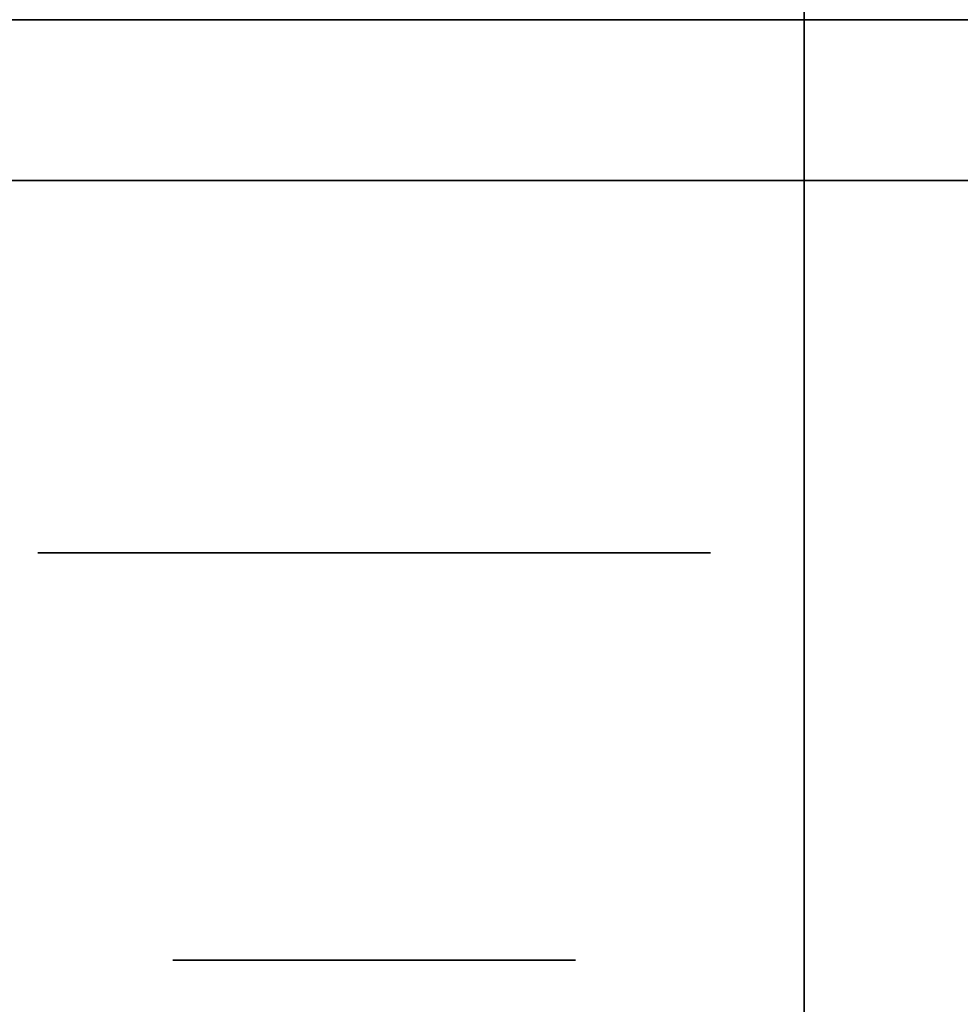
# Model space of a CAD drawing. Extents: x -1299 to -1246.9, y 2743.7 to 2747.9.
# Tile 474 of 1056: x -1281.0774 to -1281.04, y 2744.7912 to 2744.8303. Entities that reach past the tile are written whole.
import ezdxf

# ---------------------------------------------------------------- set-up
doc = ezdxf.new("R2010")
doc.units = 0
doc.header["$LTSCALE"] = 150
doc.header["$MEASUREMENT"] = 0
doc.layers.add('3DFACE_BOLT', color=7, linetype='CONTINUOUS')
doc.layers.add('3DFACE_SHAPE', color=7, linetype='CONTINUOUS')

msp = doc.modelspace()

# ---------------------------------------------------------------- linework, layer by layer
at = {"layer": '3DFACE_BOLT', "color": 1}
for points, invisible_edges in [([(-1281.071319, 2744.842949, 0.138), (-1281.070927, 2744.842949, 0.135528), (-1281.071319, 2744.792949, 0.138)], 14), ([(-1281.071319, 2744.792949, 0.138), (-1281.070927, 2744.842949, 0.135528), (-1281.070927, 2744.792949, 0.135528)], 3), ([(-1281.070927, 2744.842949, 0.140472), (-1281.071319, 2744.842949, 0.138), (-1281.070927, 2744.792949, 0.140472)], 14), ([(-1281.070927, 2744.792949, 0.140472), (-1281.071319, 2744.842949, 0.138), (-1281.071319, 2744.792949, 0.138)], 3), ([(-1281.071319, 2744.842949, 0.068), (-1281.070927, 2744.842949, 0.065528), (-1281.071319, 2744.792949, 0.068)], 14), ([(-1281.071319, 2744.792949, 0.068), (-1281.070927, 2744.842949, 0.065528), (-1281.070927, 2744.792949, 0.065528)], 3), ([(-1281.070927, 2744.842949, 0.070472), (-1281.071319, 2744.842949, 0.068), (-1281.070927, 2744.792949, 0.070472)], 14), ([(-1281.070927, 2744.792949, 0.070472), (-1281.071319, 2744.842949, 0.068), (-1281.071319, 2744.792949, 0.068)], 3), ([(-1281.070927, 2744.842949, 0.135528), (-1281.069791, 2744.842949, 0.133298), (-1281.070927, 2744.792949, 0.135528)], 14), ([(-1281.070927, 2744.792949, 0.135528), (-1281.069791, 2744.842949, 0.133298), (-1281.069791, 2744.792949, 0.133298)], 3), ([(-1281.069791, 2744.842949, 0.142702), (-1281.070927, 2744.842949, 0.140472), (-1281.069791, 2744.792949, 0.142702)], 14), ([(-1281.069791, 2744.792949, 0.142702), (-1281.070927, 2744.842949, 0.140472), (-1281.070927, 2744.792949, 0.140472)], 3), ([(-1281.070927, 2744.842949, 0.065528), (-1281.069791, 2744.842949, 0.063298), (-1281.070927, 2744.792949, 0.065528)], 14), ([(-1281.070927, 2744.792949, 0.065528), (-1281.069791, 2744.842949, 0.063298), (-1281.069791, 2744.792949, 0.063298)], 3), ([(-1281.069791, 2744.842949, 0.072702), (-1281.070927, 2744.842949, 0.070472), (-1281.069791, 2744.792949, 0.072702)], 14), ([(-1281.069791, 2744.792949, 0.072702), (-1281.070927, 2744.842949, 0.070472), (-1281.070927, 2744.792949, 0.070472)], 3), ([(-1281.069791, 2744.842949, 0.133298), (-1281.068021, 2744.842949, 0.131528), (-1281.069791, 2744.792949, 0.133298)], 14), ([(-1281.069791, 2744.792949, 0.133298), (-1281.068021, 2744.842949, 0.131528), (-1281.068021, 2744.792949, 0.131528)], 3), ([(-1281.068021, 2744.842949, 0.144472), (-1281.069791, 2744.842949, 0.142702), (-1281.068021, 2744.792949, 0.144472)], 14), ([(-1281.068021, 2744.792949, 0.144472), (-1281.069791, 2744.842949, 0.142702), (-1281.069791, 2744.792949, 0.142702)], 3), ([(-1281.069791, 2744.842949, 0.063298), (-1281.068021, 2744.842949, 0.061528), (-1281.069791, 2744.792949, 0.063298)], 14), ([(-1281.069791, 2744.792949, 0.063298), (-1281.068021, 2744.842949, 0.061528), (-1281.068021, 2744.792949, 0.061528)], 3), ([(-1281.068021, 2744.842949, 0.074472), (-1281.069791, 2744.842949, 0.072702), (-1281.068021, 2744.792949, 0.074472)], 14), ([(-1281.068021, 2744.792949, 0.074472), (-1281.069791, 2744.842949, 0.072702), (-1281.069791, 2744.792949, 0.072702)], 3), ([(-1281.068021, 2744.842949, 0.131528), (-1281.065791, 2744.842949, 0.130392), (-1281.068021, 2744.792949, 0.131528)], 14), ([(-1281.068021, 2744.792949, 0.131528), (-1281.065791, 2744.842949, 0.130392), (-1281.065791, 2744.792949, 0.130392)], 3), ([(-1281.065791, 2744.842949, 0.145608), (-1281.068021, 2744.842949, 0.144472), (-1281.065791, 2744.792949, 0.145608)], 14), ([(-1281.065791, 2744.792949, 0.145608), (-1281.068021, 2744.842949, 0.144472), (-1281.068021, 2744.792949, 0.144472)], 3), ([(-1281.068021, 2744.842949, 0.061528), (-1281.065791, 2744.842949, 0.060392), (-1281.068021, 2744.792949, 0.061528)], 14), ([(-1281.068021, 2744.792949, 0.061528), (-1281.065791, 2744.842949, 0.060392), (-1281.065791, 2744.792949, 0.060392)], 3), ([(-1281.065791, 2744.842949, 0.075608), (-1281.068021, 2744.842949, 0.074472), (-1281.065791, 2744.792949, 0.075608)], 14), ([(-1281.065791, 2744.792949, 0.075608), (-1281.068021, 2744.842949, 0.074472), (-1281.068021, 2744.792949, 0.074472)], 3), ([(-1281.065791, 2744.842949, 0.130392), (-1281.063319, 2744.842949, 0.13), (-1281.065791, 2744.792949, 0.130392)], 14), ([(-1281.065791, 2744.792949, 0.130392), (-1281.063319, 2744.842949, 0.13), (-1281.063319, 2744.792949, 0.13)], 3), ([(-1281.063319, 2744.842949, 0.146), (-1281.065791, 2744.842949, 0.145608), (-1281.063319, 2744.792949, 0.146)], 14), ([(-1281.063319, 2744.792949, 0.146), (-1281.065791, 2744.842949, 0.145608), (-1281.065791, 2744.792949, 0.145608)], 3), ([(-1281.065791, 2744.842949, 0.060392), (-1281.063319, 2744.842949, 0.06), (-1281.065791, 2744.792949, 0.060392)], 14), ([(-1281.065791, 2744.792949, 0.060392), (-1281.063319, 2744.842949, 0.06), (-1281.063319, 2744.792949, 0.06)], 3), ([(-1281.063319, 2744.842949, 0.076), (-1281.065791, 2744.842949, 0.075608), (-1281.063319, 2744.792949, 0.076)], 14), ([(-1281.063319, 2744.792949, 0.076), (-1281.065791, 2744.842949, 0.075608), (-1281.065791, 2744.792949, 0.075608)], 3), ([(-1281.063319, 2744.842949, 0.13), (-1281.060847, 2744.842949, 0.130392), (-1281.063319, 2744.792949, 0.13)], 14), ([(-1281.063319, 2744.792949, 0.13), (-1281.060847, 2744.842949, 0.130392), (-1281.060847, 2744.792949, 0.130392)], 3), ([(-1281.060847, 2744.842949, 0.145608), (-1281.063319, 2744.842949, 0.146), (-1281.060847, 2744.792949, 0.145608)], 14), ([(-1281.060847, 2744.792949, 0.145608), (-1281.063319, 2744.842949, 0.146), (-1281.063319, 2744.792949, 0.146)], 3), ([(-1281.063319, 2744.842949, 0.06), (-1281.060847, 2744.842949, 0.060392), (-1281.063319, 2744.792949, 0.06)], 14), ([(-1281.063319, 2744.792949, 0.06), (-1281.060847, 2744.842949, 0.060392), (-1281.060847, 2744.792949, 0.060392)], 3), ([(-1281.060847, 2744.842949, 0.075608), (-1281.063319, 2744.842949, 0.076), (-1281.060847, 2744.792949, 0.075608)], 14), ([(-1281.060847, 2744.792949, 0.075608), (-1281.063319, 2744.842949, 0.076), (-1281.063319, 2744.792949, 0.076)], 3), ([(-1281.060847, 2744.842949, 0.130392), (-1281.058616, 2744.842949, 0.131528), (-1281.060847, 2744.792949, 0.130392)], 14), ([(-1281.060847, 2744.792949, 0.130392), (-1281.058616, 2744.842949, 0.131528), (-1281.058616, 2744.792949, 0.131528)], 3), ([(-1281.058616, 2744.842949, 0.144472), (-1281.060847, 2744.842949, 0.145608), (-1281.058616, 2744.792949, 0.144472)], 14), ([(-1281.058616, 2744.792949, 0.144472), (-1281.060847, 2744.842949, 0.145608), (-1281.060847, 2744.792949, 0.145608)], 3), ([(-1281.060847, 2744.842949, 0.060392), (-1281.058616, 2744.842949, 0.061528), (-1281.060847, 2744.792949, 0.060392)], 14), ([(-1281.060847, 2744.792949, 0.060392), (-1281.058616, 2744.842949, 0.061528), (-1281.058616, 2744.792949, 0.061528)], 3), ([(-1281.058616, 2744.842949, 0.074472), (-1281.060847, 2744.842949, 0.075608), (-1281.058616, 2744.792949, 0.074472)], 14), ([(-1281.058616, 2744.792949, 0.074472), (-1281.060847, 2744.842949, 0.075608), (-1281.060847, 2744.792949, 0.075608)], 3), ([(-1281.058616, 2744.842949, 0.131528), (-1281.056847, 2744.842949, 0.133298), (-1281.058616, 2744.792949, 0.131528)], 14), ([(-1281.058616, 2744.792949, 0.131528), (-1281.056847, 2744.842949, 0.133298), (-1281.056847, 2744.792949, 0.133298)], 3), ([(-1281.056847, 2744.842949, 0.142702), (-1281.058616, 2744.842949, 0.144472), (-1281.056847, 2744.792949, 0.142702)], 14), ([(-1281.056847, 2744.792949, 0.142702), (-1281.058616, 2744.842949, 0.144472), (-1281.058616, 2744.792949, 0.144472)], 3), ([(-1281.058616, 2744.842949, 0.061528), (-1281.056847, 2744.842949, 0.063298), (-1281.058616, 2744.792949, 0.061528)], 14), ([(-1281.058616, 2744.792949, 0.061528), (-1281.056847, 2744.842949, 0.063298), (-1281.056847, 2744.792949, 0.063298)], 3), ([(-1281.056847, 2744.842949, 0.072702), (-1281.058616, 2744.842949, 0.074472), (-1281.056847, 2744.792949, 0.072702)], 14), ([(-1281.056847, 2744.792949, 0.072702), (-1281.058616, 2744.842949, 0.074472), (-1281.058616, 2744.792949, 0.074472)], 3), ([(-1281.056847, 2744.842949, 0.133298), (-1281.05571, 2744.842949, 0.135528), (-1281.056847, 2744.792949, 0.133298)], 14), ([(-1281.056847, 2744.792949, 0.133298), (-1281.05571, 2744.842949, 0.135528), (-1281.05571, 2744.792949, 0.135528)], 3), ([(-1281.05571, 2744.842949, 0.140472), (-1281.056847, 2744.842949, 0.142702), (-1281.05571, 2744.792949, 0.140472)], 14), ([(-1281.05571, 2744.792949, 0.140472), (-1281.056847, 2744.842949, 0.142702), (-1281.056847, 2744.792949, 0.142702)], 3), ([(-1281.056847, 2744.842949, 0.063298), (-1281.05571, 2744.842949, 0.065528), (-1281.056847, 2744.792949, 0.063298)], 14), ([(-1281.056847, 2744.792949, 0.063298), (-1281.05571, 2744.842949, 0.065528), (-1281.05571, 2744.792949, 0.065528)], 3), ([(-1281.05571, 2744.842949, 0.070472), (-1281.056847, 2744.842949, 0.072702), (-1281.05571, 2744.792949, 0.070472)], 14), ([(-1281.05571, 2744.792949, 0.070472), (-1281.056847, 2744.842949, 0.072702), (-1281.056847, 2744.792949, 0.072702)], 3), ([(-1281.05571, 2744.842949, 0.135528), (-1281.055319, 2744.842949, 0.138), (-1281.05571, 2744.792949, 0.135528)], 14), ([(-1281.05571, 2744.792949, 0.135528), (-1281.055319, 2744.842949, 0.138), (-1281.055319, 2744.792949, 0.138)], 3), ([(-1281.055319, 2744.842949, 0.138), (-1281.05571, 2744.842949, 0.140472), (-1281.055319, 2744.792949, 0.138)], 14), ([(-1281.055319, 2744.792949, 0.138), (-1281.05571, 2744.842949, 0.140472), (-1281.05571, 2744.792949, 0.140472)], 3), ([(-1281.05571, 2744.842949, 0.065528), (-1281.055319, 2744.842949, 0.068), (-1281.05571, 2744.792949, 0.065528)], 14), ([(-1281.05571, 2744.792949, 0.065528), (-1281.055319, 2744.842949, 0.068), (-1281.055319, 2744.792949, 0.068)], 3), ([(-1281.055319, 2744.842949, 0.068), (-1281.05571, 2744.842949, 0.070472), (-1281.055319, 2744.792949, 0.068)], 14), ([(-1281.055319, 2744.792949, 0.068), (-1281.05571, 2744.842949, 0.070472), (-1281.05571, 2744.792949, 0.070472)], 3), ([(-1281.076694, 2744.823949, 0.138), (-1281.070006, 2744.823949, 0.126417), (-1281.076694, 2744.809149, 0.138)], 14), ([(-1281.076694, 2744.809149, 0.138), (-1281.070006, 2744.823949, 0.126417), (-1281.070006, 2744.809149, 0.126417)], 3), ([(-1281.070006, 2744.823949, 0.149583), (-1281.076694, 2744.823949, 0.138), (-1281.070006, 2744.809149, 0.149583)], 14), ([(-1281.070006, 2744.809149, 0.149583), (-1281.076694, 2744.823949, 0.138), (-1281.076694, 2744.809149, 0.138)], 3), ([(-1281.076694, 2744.823949, 0.138), (-1281.070006, 2744.823949, 0.149583), (-1281.070006, 2744.823949, 0.126417)], 2), ([(-1281.076694, 2744.823949, 0.068), (-1281.070006, 2744.823949, 0.056417), (-1281.076694, 2744.809149, 0.068)], 14), ([(-1281.076694, 2744.809149, 0.068), (-1281.070006, 2744.823949, 0.056417), (-1281.070006, 2744.809149, 0.056417)], 3), ([(-1281.070006, 2744.823949, 0.079583), (-1281.076694, 2744.823949, 0.068), (-1281.070006, 2744.809149, 0.079583)], 14), ([(-1281.070006, 2744.809149, 0.079583), (-1281.076694, 2744.823949, 0.068), (-1281.076694, 2744.809149, 0.068)], 3), ([(-1281.076694, 2744.823949, 0.068), (-1281.070006, 2744.823949, 0.079583), (-1281.070006, 2744.823949, 0.056417)], 2), ([(-1281.070006, 2744.823949, 0.126417), (-1281.056631, 2744.823949, 0.126417), (-1281.070006, 2744.809149, 0.126417)], 14), ([(-1281.070006, 2744.809149, 0.126417), (-1281.056631, 2744.823949, 0.126417), (-1281.056631, 2744.809149, 0.126417)], 3), ([(-1281.056631, 2744.823949, 0.149583), (-1281.070006, 2744.823949, 0.149583), (-1281.056631, 2744.809149, 0.149583)], 14), ([(-1281.056631, 2744.809149, 0.149583), (-1281.070006, 2744.823949, 0.149583), (-1281.070006, 2744.809149, 0.149583)], 3), ([(-1281.070006, 2744.823949, 0.149583), (-1281.056631, 2744.823949, 0.149583), (-1281.070006, 2744.823949, 0.126417)], 14), ([(-1281.070006, 2744.823949, 0.126417), (-1281.056631, 2744.823949, 0.149583), (-1281.056631, 2744.823949, 0.126417)], 3), ([(-1281.070006, 2744.823949, 0.056417), (-1281.056631, 2744.823949, 0.056417), (-1281.070006, 2744.809149, 0.056417)], 14), ([(-1281.070006, 2744.809149, 0.056417), (-1281.056631, 2744.823949, 0.056417), (-1281.056631, 2744.809149, 0.056417)], 3), ([(-1281.056631, 2744.823949, 0.079583), (-1281.070006, 2744.823949, 0.079583), (-1281.056631, 2744.809149, 0.079583)], 14), ([(-1281.056631, 2744.809149, 0.079583), (-1281.070006, 2744.823949, 0.079583), (-1281.070006, 2744.809149, 0.079583)], 3), ([(-1281.070006, 2744.823949, 0.079583), (-1281.056631, 2744.823949, 0.079583), (-1281.070006, 2744.823949, 0.056417)], 14), ([(-1281.070006, 2744.823949, 0.056417), (-1281.056631, 2744.823949, 0.079583), (-1281.056631, 2744.823949, 0.056417)], 3), ([(-1281.056631, 2744.823949, 0.126417), (-1281.049944, 2744.823949, 0.138), (-1281.056631, 2744.809149, 0.126417)], 14), ([(-1281.056631, 2744.809149, 0.126417), (-1281.049944, 2744.823949, 0.138), (-1281.049944, 2744.809149, 0.138)], 3), ([(-1281.049944, 2744.823949, 0.138), (-1281.056631, 2744.823949, 0.149583), (-1281.049944, 2744.809149, 0.138)], 14), ([(-1281.049944, 2744.809149, 0.138), (-1281.056631, 2744.823949, 0.149583), (-1281.056631, 2744.809149, 0.149583)], 3), ([(-1281.056631, 2744.823949, 0.149583), (-1281.049944, 2744.823949, 0.138), (-1281.056631, 2744.823949, 0.126417)], 12), ([(-1281.056631, 2744.823949, 0.056417), (-1281.049944, 2744.823949, 0.068), (-1281.056631, 2744.809149, 0.056417)], 14), ([(-1281.056631, 2744.809149, 0.056417), (-1281.049944, 2744.823949, 0.068), (-1281.049944, 2744.809149, 0.068)], 3), ([(-1281.049944, 2744.823949, 0.068), (-1281.056631, 2744.823949, 0.079583), (-1281.049944, 2744.809149, 0.068)], 14), ([(-1281.049944, 2744.809149, 0.068), (-1281.056631, 2744.823949, 0.079583), (-1281.056631, 2744.809149, 0.079583)], 3), ([(-1281.056631, 2744.823949, 0.079583), (-1281.049944, 2744.823949, 0.068), (-1281.056631, 2744.823949, 0.056417)], 12), ([(-1281.076694, 2744.809149, 0.138), (-1281.070006, 2744.809149, 0.126417), (-1281.070006, 2744.809149, 0.149583)], 2), ([(-1281.076694, 2744.809149, 0.068), (-1281.070006, 2744.809149, 0.056417), (-1281.070006, 2744.809149, 0.079583)], 2), ([(-1281.070006, 2744.809149, 0.126417), (-1281.056631, 2744.809149, 0.126417), (-1281.070006, 2744.809149, 0.149583)], 14), ([(-1281.070006, 2744.809149, 0.149583), (-1281.056631, 2744.809149, 0.126417), (-1281.056631, 2744.809149, 0.149583)], 3), ([(-1281.070006, 2744.809149, 0.056417), (-1281.056631, 2744.809149, 0.056417), (-1281.070006, 2744.809149, 0.079583)], 14), ([(-1281.070006, 2744.809149, 0.079583), (-1281.056631, 2744.809149, 0.056417), (-1281.056631, 2744.809149, 0.079583)], 3), ([(-1281.056631, 2744.809149, 0.126417), (-1281.049944, 2744.809149, 0.138), (-1281.056631, 2744.809149, 0.149583)], 12), ([(-1281.056631, 2744.809149, 0.056417), (-1281.049944, 2744.809149, 0.068), (-1281.056631, 2744.809149, 0.079583)], 12), ([(-1281.071319, 2744.792949, 0.138), (-1281.070927, 2744.792949, 0.135528), (-1281.070927, 2744.792949, 0.140472)], 2), ([(-1281.071319, 2744.792949, 0.068), (-1281.070927, 2744.792949, 0.065528), (-1281.070927, 2744.792949, 0.070472)], 2), ([(-1281.070927, 2744.792949, 0.135528), (-1281.069791, 2744.792949, 0.133298), (-1281.070927, 2744.792949, 0.140472)], 14), ([(-1281.070927, 2744.792949, 0.140472), (-1281.069791, 2744.792949, 0.133298), (-1281.069791, 2744.792949, 0.142702)], 3), ([(-1281.070927, 2744.792949, 0.065528), (-1281.069791, 2744.792949, 0.063298), (-1281.070927, 2744.792949, 0.070472)], 14), ([(-1281.070927, 2744.792949, 0.070472), (-1281.069791, 2744.792949, 0.063298), (-1281.069791, 2744.792949, 0.072702)], 3), ([(-1281.069791, 2744.792949, 0.133298), (-1281.068021, 2744.792949, 0.131528), (-1281.069791, 2744.792949, 0.142702)], 14), ([(-1281.069791, 2744.792949, 0.142702), (-1281.068021, 2744.792949, 0.131528), (-1281.068021, 2744.792949, 0.144472)], 3), ([(-1281.069791, 2744.792949, 0.063298), (-1281.068021, 2744.792949, 0.061528), (-1281.069791, 2744.792949, 0.072702)], 14), ([(-1281.069791, 2744.792949, 0.072702), (-1281.068021, 2744.792949, 0.061528), (-1281.068021, 2744.792949, 0.074472)], 3), ([(-1281.068021, 2744.792949, 0.131528), (-1281.065791, 2744.792949, 0.130392), (-1281.068021, 2744.792949, 0.144472)], 14), ([(-1281.068021, 2744.792949, 0.144472), (-1281.065791, 2744.792949, 0.130392), (-1281.065791, 2744.792949, 0.145608)], 3), ([(-1281.068021, 2744.792949, 0.061528), (-1281.065791, 2744.792949, 0.060392), (-1281.068021, 2744.792949, 0.074472)], 14), ([(-1281.068021, 2744.792949, 0.074472), (-1281.065791, 2744.792949, 0.060392), (-1281.065791, 2744.792949, 0.075608)], 3), ([(-1281.065791, 2744.792949, 0.130392), (-1281.063319, 2744.792949, 0.13), (-1281.065791, 2744.792949, 0.145608)], 14), ([(-1281.065791, 2744.792949, 0.145608), (-1281.063319, 2744.792949, 0.13), (-1281.063319, 2744.792949, 0.146)], 3), ([(-1281.065791, 2744.792949, 0.060392), (-1281.063319, 2744.792949, 0.06), (-1281.065791, 2744.792949, 0.075608)], 14), ([(-1281.065791, 2744.792949, 0.075608), (-1281.063319, 2744.792949, 0.06), (-1281.063319, 2744.792949, 0.076)], 3), ([(-1281.063319, 2744.792949, 0.13), (-1281.060847, 2744.792949, 0.130392), (-1281.063319, 2744.792949, 0.146)], 14), ([(-1281.063319, 2744.792949, 0.146), (-1281.060847, 2744.792949, 0.130392), (-1281.060847, 2744.792949, 0.145608)], 3), ([(-1281.063319, 2744.792949, 0.06), (-1281.060847, 2744.792949, 0.060392), (-1281.063319, 2744.792949, 0.076)], 14), ([(-1281.063319, 2744.792949, 0.076), (-1281.060847, 2744.792949, 0.060392), (-1281.060847, 2744.792949, 0.075608)], 3), ([(-1281.060847, 2744.792949, 0.130392), (-1281.058616, 2744.792949, 0.131528), (-1281.060847, 2744.792949, 0.145608)], 14), ([(-1281.060847, 2744.792949, 0.145608), (-1281.058616, 2744.792949, 0.131528), (-1281.058616, 2744.792949, 0.144472)], 3), ([(-1281.060847, 2744.792949, 0.060392), (-1281.058616, 2744.792949, 0.061528), (-1281.060847, 2744.792949, 0.075608)], 14), ([(-1281.060847, 2744.792949, 0.075608), (-1281.058616, 2744.792949, 0.061528), (-1281.058616, 2744.792949, 0.074472)], 3), ([(-1281.058616, 2744.792949, 0.131528), (-1281.056847, 2744.792949, 0.133298), (-1281.058616, 2744.792949, 0.144472)], 14), ([(-1281.058616, 2744.792949, 0.144472), (-1281.056847, 2744.792949, 0.133298), (-1281.056847, 2744.792949, 0.142702)], 3), ([(-1281.058616, 2744.792949, 0.061528), (-1281.056847, 2744.792949, 0.063298), (-1281.058616, 2744.792949, 0.074472)], 14), ([(-1281.058616, 2744.792949, 0.074472), (-1281.056847, 2744.792949, 0.063298), (-1281.056847, 2744.792949, 0.072702)], 3), ([(-1281.056847, 2744.792949, 0.133298), (-1281.05571, 2744.792949, 0.135528), (-1281.056847, 2744.792949, 0.142702)], 14), ([(-1281.056847, 2744.792949, 0.142702), (-1281.05571, 2744.792949, 0.135528), (-1281.05571, 2744.792949, 0.140472)], 3), ([(-1281.056847, 2744.792949, 0.063298), (-1281.05571, 2744.792949, 0.065528), (-1281.056847, 2744.792949, 0.072702)], 14), ([(-1281.056847, 2744.792949, 0.072702), (-1281.05571, 2744.792949, 0.065528), (-1281.05571, 2744.792949, 0.070472)], 3), ([(-1281.05571, 2744.792949, 0.135528), (-1281.055319, 2744.792949, 0.138), (-1281.05571, 2744.792949, 0.140472)], 12), ([(-1281.05571, 2744.792949, 0.065528), (-1281.055319, 2744.792949, 0.068), (-1281.05571, 2744.792949, 0.070472)], 12)]:
    msp.add_3dface(points, dxfattribs=dict(at, invisible_edges=invisible_edges))
at = {"layer": '3DFACE_SHAPE', "color": 13}
for points, invisible_edges in [([(-1281.046219, 2744.936449, 1.242664), (-1281.046219, 2743.746281, 2.432832), (-1280.944219, 2744.936449, 1.242664)], 2), ([(-1281.046219, 2743.746281, 2.432832), (-1280.944219, 2743.746281, 2.432832), (-1280.944219, 2744.936449, 1.242664)], 12), ([(-1281.046219, 2743.746281, 2.432832), (-1281.046219, 2744.936449, 1.242664), (-1281.046219, 2743.746281, 2.421518)], 2), ([(-1281.046219, 2744.936449, 1.242664), (-1281.046219, 2744.936449, 1.23135), (-1281.046219, 2743.746281, 2.421518)], 12), ([(-1281.046219, 2743.746281, 2.421518), (-1281.046219, 2744.936449, 1.23135), (-1280.998319, 2743.746281, 2.421518)], 2), ([(-1281.046219, 2744.936449, 1.23135), (-1280.998319, 2744.936449, 1.23135), (-1280.998319, 2743.746281, 2.421518)], 12), ([(-1280.998319, 2743.746281, 2.152818), (-1280.998319, 2744.936449, 0.96265), (-1281.046219, 2743.746281, 2.152818)], 2), ([(-1280.998319, 2744.936449, 0.96265), (-1281.046219, 2744.936449, 0.96265), (-1281.046219, 2743.746281, 2.152818)], 12), ([(-1281.046219, 2743.746281, 2.152818), (-1281.046219, 2744.936449, 0.96265), (-1281.046219, 2743.746281, 2.141504)], 2), ([(-1281.046219, 2744.936449, 0.96265), (-1281.046219, 2744.936449, 0.951336), (-1281.046219, 2743.746281, 2.141504)], 12), ([(-1281.046219, 2743.746281, 2.141504), (-1281.046219, 2744.936449, 0.951336), (-1280.944219, 2743.746281, 2.141504)], 2), ([(-1281.046219, 2744.936449, 0.951336), (-1280.944219, 2744.936449, 0.951336), (-1280.944219, 2743.746281, 2.141504)], 12), ([(-1281.046219, 2744.884449, 0.206), (-1284.944219, 2744.884449, 0.206), (-1281.046219, 2744.782449, 0.206)], 2), ([(-1284.944219, 2744.884449, 0.206), (-1284.944219, 2744.782449, 0.206), (-1281.046219, 2744.782449, 0.206)], 12), ([(-1281.046219, 2744.782449), (-1284.944219, 2744.782449), (-1281.046219, 2744.884449)], 2), ([(-1284.944219, 2744.782449), (-1284.944219, 2744.884449), (-1281.046219, 2744.884449)], 12), ([(-1281.046219, 2744.782449, 0.206), (-1281.046219, 2744.836549, 0.198), (-1281.046219, 2744.884449, 0.206)], 3), ([(-1281.046219, 2744.884449), (-1281.046219, 2744.830349, 0.008), (-1281.046219, 2744.782449)], 3), ([(-1281.046219, 2744.830349, 0.198), (-1281.046219, 2744.836549, 0.198), (-1281.046219, 2744.782449, 0.206)], 14), ([(-1281.046219, 2744.782449, 0.198), (-1284.944219, 2744.782449, 0.198), (-1281.046219, 2744.830349, 0.198)], 2), ([(-1284.944219, 2744.782449, 0.198), (-1284.944219, 2744.830349, 0.198), (-1281.046219, 2744.830349, 0.198)], 12), ([(-1281.046219, 2744.830349, 0.008), (-1284.944219, 2744.830349, 0.008), (-1281.046219, 2744.782449, 0.008)], 2), ([(-1284.944219, 2744.830349, 0.008), (-1284.944219, 2744.782449, 0.008), (-1281.046219, 2744.782449, 0.008)], 12), ([(-1281.003319, 2744.830349, 0.173), (-1281.069329, 2744.830349, 0.14401), (-1281.092319, 2744.830349, 0.173)], 3), ([(-1281.069329, 2744.830349, 0.14401), (-1281.071819, 2744.830349, 0.138), (-1281.092319, 2744.830349, 0.173)], 14), ([(-1281.092319, 2744.830349, 0.173), (-1281.071819, 2744.830349, 0.138), (-1281.069329, 2744.830349, 0.13199)], 13), ([(-1281.069329, 2744.830349, 0.13199), (-1281.071819, 2744.830349, 0.068), (-1281.092319, 2744.830349, 0.173)], 15), ([(-1281.071819, 2744.830349, 0.068), (-1281.092319, 2744.830349, 0.033), (-1281.092319, 2744.830349, 0.173)], 13), ([(-1281.071819, 2744.830349, 0.068), (-1281.069329, 2744.830349, 0.06199), (-1281.092319, 2744.830349, 0.033)], 14), ([(-1281.069329, 2744.830349, 0.06199), (-1281.063319, 2744.830349, 0.0595), (-1281.092319, 2744.830349, 0.033)], 14), ([(-1281.092319, 2744.830349, 0.033), (-1281.063319, 2744.830349, 0.0595), (-1281.057308, 2744.830349, 0.06199)], 13), ([(-1281.092319, 2744.830349, 0.033), (-1281.057308, 2744.830349, 0.06199), (-1281.003319, 2744.830349, 0.033)], 3), ([(-1281.092319, 2744.823949, 0.173), (-1281.063319, 2744.823949, 0.173), (-1281.092319, 2744.830349, 0.173)], 2), ([(-1281.063319, 2744.823949, 0.173), (-1281.009719, 2744.823949, 0.173), (-1281.092319, 2744.830349, 0.173)], 14), ([(-1281.092319, 2744.830349, 0.173), (-1281.009719, 2744.823949, 0.173), (-1281.003319, 2744.830349, 0.173)], 3), ([(-1281.009719, 2744.823949, 0.033), (-1281.092319, 2744.830349, 0.033), (-1281.003319, 2744.830349, 0.033)], 13), ([(-1281.009719, 2744.823949, 0.033), (-1281.092319, 2744.823949, 0.033), (-1281.092319, 2744.830349, 0.033)], 12), ([(-1281.069329, 2744.830349, 0.07401), (-1281.071819, 2744.830349, 0.068), (-1281.069329, 2744.830349, 0.13199)], 14), ([(-1281.069329, 2744.823949, 0.06199), (-1281.069329, 2744.830349, 0.06199), (-1281.071819, 2744.823949, 0.068)], 3), ([(-1281.069329, 2744.830349, 0.06199), (-1281.071819, 2744.830349, 0.068), (-1281.071819, 2744.823949, 0.068)], 14), ([(-1281.071819, 2744.823949, 0.068), (-1281.071819, 2744.830349, 0.068), (-1281.069329, 2744.823949, 0.07401)], 3), ([(-1281.071819, 2744.830349, 0.068), (-1281.069329, 2744.830349, 0.07401), (-1281.069329, 2744.823949, 0.07401)], 14), ([(-1281.069329, 2744.823949, 0.13199), (-1281.069329, 2744.830349, 0.13199), (-1281.071819, 2744.823949, 0.138)], 3), ([(-1281.069329, 2744.830349, 0.13199), (-1281.071819, 2744.830349, 0.138), (-1281.071819, 2744.823949, 0.138)], 14), ([(-1281.071819, 2744.823949, 0.138), (-1281.071819, 2744.830349, 0.138), (-1281.069329, 2744.823949, 0.14401)], 3), ([(-1281.071819, 2744.830349, 0.138), (-1281.069329, 2744.830349, 0.14401), (-1281.069329, 2744.823949, 0.14401)], 14), ([(-1281.063319, 2744.830349, 0.1465), (-1281.069329, 2744.830349, 0.14401), (-1281.003319, 2744.830349, 0.173)], 14), ([(-1281.063319, 2744.830349, 0.0765), (-1281.069329, 2744.830349, 0.07401), (-1281.063319, 2744.830349, 0.1295)], 14), ([(-1281.063319, 2744.830349, 0.1295), (-1281.069329, 2744.830349, 0.07401), (-1281.069329, 2744.830349, 0.13199)], 3), ([(-1281.063319, 2744.823949, 0.0595), (-1281.063319, 2744.830349, 0.0595), (-1281.069329, 2744.823949, 0.06199)], 3), ([(-1281.063319, 2744.830349, 0.0595), (-1281.069329, 2744.830349, 0.06199), (-1281.069329, 2744.823949, 0.06199)], 14), ([(-1281.069329, 2744.823949, 0.07401), (-1281.069329, 2744.830349, 0.07401), (-1281.063319, 2744.823949, 0.0765)], 3), ([(-1281.069329, 2744.830349, 0.07401), (-1281.063319, 2744.830349, 0.0765), (-1281.063319, 2744.823949, 0.0765)], 14), ([(-1281.063319, 2744.823949, 0.1295), (-1281.063319, 2744.830349, 0.1295), (-1281.069329, 2744.823949, 0.13199)], 3), ([(-1281.063319, 2744.830349, 0.1295), (-1281.069329, 2744.830349, 0.13199), (-1281.069329, 2744.823949, 0.13199)], 14), ([(-1281.069329, 2744.823949, 0.14401), (-1281.069329, 2744.830349, 0.14401), (-1281.063319, 2744.823949, 0.1465)], 3), ([(-1281.069329, 2744.830349, 0.14401), (-1281.063319, 2744.830349, 0.1465), (-1281.063319, 2744.823949, 0.1465)], 14), ([(-1281.057308, 2744.830349, 0.14401), (-1281.063319, 2744.830349, 0.1465), (-1281.003319, 2744.830349, 0.138)], 14), ([(-1281.003319, 2744.830349, 0.138), (-1281.063319, 2744.830349, 0.1465), (-1281.003319, 2744.830349, 0.173)], 15), ([(-1281.057308, 2744.830349, 0.07401), (-1281.063319, 2744.830349, 0.0765), (-1281.057308, 2744.830349, 0.13199)], 14), ([(-1281.063319, 2744.830349, 0.0765), (-1281.063319, 2744.830349, 0.1295), (-1281.057308, 2744.830349, 0.13199)], 13), ([(-1281.057308, 2744.823949, 0.06199), (-1281.057308, 2744.830349, 0.06199), (-1281.063319, 2744.823949, 0.0595)], 3), ([(-1281.057308, 2744.830349, 0.06199), (-1281.063319, 2744.830349, 0.0595), (-1281.063319, 2744.823949, 0.0595)], 14), ([(-1281.063319, 2744.823949, 0.0765), (-1281.063319, 2744.830349, 0.0765), (-1281.057308, 2744.823949, 0.07401)], 3), ([(-1281.063319, 2744.830349, 0.0765), (-1281.057308, 2744.830349, 0.07401), (-1281.057308, 2744.823949, 0.07401)], 14), ([(-1281.057308, 2744.823949, 0.13199), (-1281.057308, 2744.830349, 0.13199), (-1281.063319, 2744.823949, 0.1295)], 3), ([(-1281.057308, 2744.830349, 0.13199), (-1281.063319, 2744.830349, 0.1295), (-1281.063319, 2744.823949, 0.1295)], 14), ([(-1281.063319, 2744.823949, 0.1465), (-1281.063319, 2744.830349, 0.1465), (-1281.057308, 2744.823949, 0.14401)], 3), ([(-1281.063319, 2744.830349, 0.1465), (-1281.057308, 2744.830349, 0.14401), (-1281.057308, 2744.823949, 0.14401)], 14), ([(-1281.054819, 2744.830349, 0.138), (-1281.057308, 2744.830349, 0.14401), (-1281.003319, 2744.830349, 0.138)], 14), ([(-1281.003319, 2744.830349, 0.033), (-1281.057308, 2744.830349, 0.06199), (-1281.003319, 2744.830349, 0.068)], 3), ([(-1281.057308, 2744.830349, 0.06199), (-1281.054819, 2744.830349, 0.068), (-1281.003319, 2744.830349, 0.068)], 14), ([(-1281.057308, 2744.830349, 0.13199), (-1281.054819, 2744.830349, 0.138), (-1281.057308, 2744.830349, 0.07401)], 14), ([(-1281.054819, 2744.830349, 0.138), (-1281.003319, 2744.830349, 0.138), (-1281.057308, 2744.830349, 0.07401)], 15), ([(-1281.057308, 2744.830349, 0.07401), (-1281.003319, 2744.830349, 0.138), (-1281.054819, 2744.830349, 0.068)], 3), ([(-1281.057308, 2744.823949, 0.07401), (-1281.057308, 2744.830349, 0.07401), (-1281.054819, 2744.823949, 0.068)], 3), ([(-1281.057308, 2744.830349, 0.07401), (-1281.054819, 2744.830349, 0.068), (-1281.054819, 2744.823949, 0.068)], 14), ([(-1281.054819, 2744.823949, 0.068), (-1281.054819, 2744.830349, 0.068), (-1281.057308, 2744.823949, 0.06199)], 3), ([(-1281.054819, 2744.830349, 0.068), (-1281.057308, 2744.830349, 0.06199), (-1281.057308, 2744.823949, 0.06199)], 14), ([(-1281.057308, 2744.823949, 0.14401), (-1281.057308, 2744.830349, 0.14401), (-1281.054819, 2744.823949, 0.138)], 3), ([(-1281.057308, 2744.830349, 0.14401), (-1281.054819, 2744.830349, 0.138), (-1281.054819, 2744.823949, 0.138)], 14), ([(-1281.054819, 2744.823949, 0.138), (-1281.054819, 2744.830349, 0.138), (-1281.057308, 2744.823949, 0.13199)], 3), ([(-1281.054819, 2744.830349, 0.138), (-1281.057308, 2744.830349, 0.13199), (-1281.057308, 2744.823949, 0.13199)], 14), ([(-1281.003319, 2744.830349, 0.138), (-1281.003319, 2744.830349, 0.068), (-1281.054819, 2744.830349, 0.068)], 14), ([(-1281.046219, 2744.782449, 0.198), (-1281.046219, 2744.830349, 0.198), (-1281.046219, 2744.782449, 0.206)], 2), ([(-1281.046219, 2744.830349, 0.008), (-1281.046219, 2744.782449, 0.008), (-1281.046219, 2744.782449)], 12), ([(-1281.057308, 2744.823949, 0.06199), (-1281.092319, 2744.823949, 0.033), (-1281.009719, 2744.823949, 0.033)], 13), ([(-1281.057308, 2744.823949, 0.06199), (-1281.063319, 2744.823949, 0.0595), (-1281.092319, 2744.823949, 0.033)], 14), ([(-1281.063319, 2744.823949, 0.0595), (-1281.069329, 2744.823949, 0.06199), (-1281.092319, 2744.823949, 0.033)], 14), ([(-1281.092319, 2744.823949, 0.033), (-1281.069329, 2744.823949, 0.06199), (-1281.071819, 2744.823949, 0.068)], 13), ([(-1281.071819, 2744.823949, 0.138), (-1281.092319, 2744.823949, 0.033), (-1281.069329, 2744.823949, 0.07401)], 15), ([(-1281.069329, 2744.823949, 0.07401), (-1281.092319, 2744.823949, 0.033), (-1281.071819, 2744.823949, 0.068)], 3), ([(-1281.092319, 2744.823949, 0.033), (-1281.071819, 2744.823949, 0.138), (-1281.092319, 2744.823949, 0.173)], 3), ([(-1281.071819, 2744.823949, 0.138), (-1281.069329, 2744.823949, 0.14401), (-1281.092319, 2744.823949, 0.173)], 14), ([(-1281.092319, 2744.823949, 0.173), (-1281.069329, 2744.823949, 0.14401), (-1281.063319, 2744.823949, 0.173)], 3), ([(-1281.069329, 2744.823949, 0.13199), (-1281.071819, 2744.823949, 0.138), (-1281.069329, 2744.823949, 0.07401)], 14), ([(-1281.069329, 2744.823949, 0.14401), (-1281.063319, 2744.823949, 0.1465), (-1281.063319, 2744.823949, 0.173)], 14), ([(-1281.069329, 2744.823949, 0.07401), (-1281.063319, 2744.823949, 0.0765), (-1281.069329, 2744.823949, 0.13199)], 14), ([(-1281.069329, 2744.823949, 0.13199), (-1281.063319, 2744.823949, 0.0765), (-1281.063319, 2744.823949, 0.1295)], 3), ([(-1281.063319, 2744.823949, 0.1465), (-1281.057308, 2744.823949, 0.14401), (-1281.063319, 2744.823949, 0.173)], 14), ([(-1281.063319, 2744.823949, 0.173), (-1281.057308, 2744.823949, 0.14401), (-1281.009719, 2744.823949, 0.173)], 15), ([(-1281.063319, 2744.823949, 0.0765), (-1281.057308, 2744.823949, 0.07401), (-1281.063319, 2744.823949, 0.1295)], 14), ([(-1281.063319, 2744.823949, 0.1295), (-1281.057308, 2744.823949, 0.07401), (-1281.057308, 2744.823949, 0.13199)], 3), ([(-1281.057308, 2744.823949, 0.14401), (-1281.054819, 2744.823949, 0.138), (-1281.009719, 2744.823949, 0.173)], 14), ([(-1281.009719, 2744.823949, 0.173), (-1281.054819, 2744.823949, 0.138), (-1281.057308, 2744.823949, 0.13199)], 13), ([(-1281.057308, 2744.823949, 0.07401), (-1281.054819, 2744.823949, 0.068), (-1281.057308, 2744.823949, 0.13199)], 14), ([(-1281.057308, 2744.823949, 0.13199), (-1281.054819, 2744.823949, 0.068), (-1281.009719, 2744.823949, 0.173)], 15), ([(-1281.054819, 2744.823949, 0.068), (-1281.057308, 2744.823949, 0.06199), (-1281.009719, 2744.823949, 0.173)], 14), ([(-1281.009719, 2744.823949, 0.173), (-1281.057308, 2744.823949, 0.06199), (-1281.009719, 2744.823949, 0.033)], 3)]:
    msp.add_3dface(points, dxfattribs=dict(at, invisible_edges=invisible_edges))

doc.saveas('drawing.dxf')
